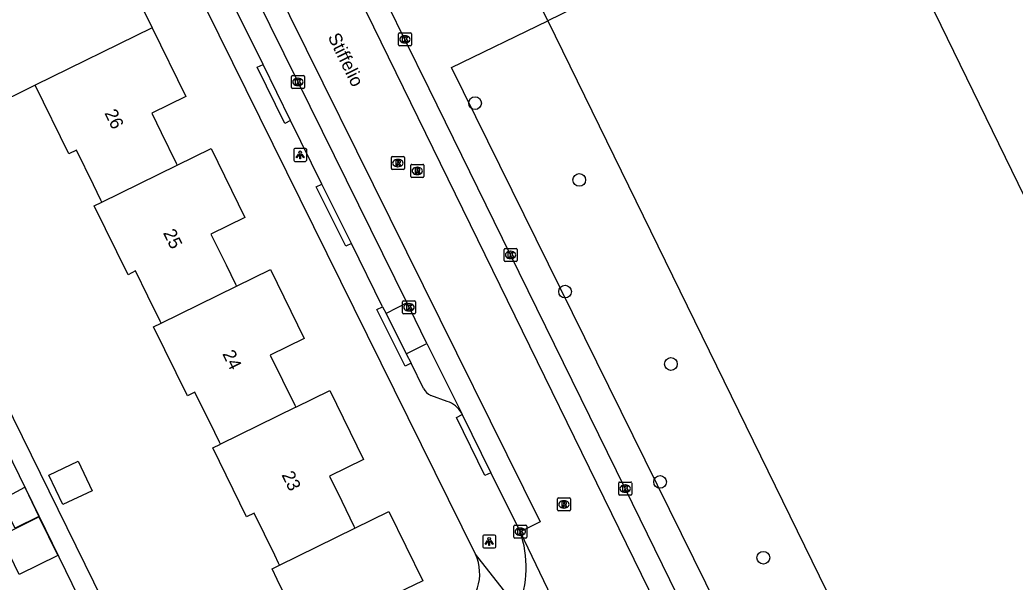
# Model space of a CAD drawing. Extents: x 160457 to 162082, y 388340 to 389736.
# Drawn here: x 161104.8 to 161181.3, y 389027.2 to 389070.4 of the extents above; entities that cross this region are included whole.
import ezdxf

# ---------------------------------------------------------------- set-up
doc = ezdxf.new("R2010")
doc.units = 0
for name, color, linetype in [('IMGEO_Boom', 7, 'Continuous'), ('IMGEO_Groenvoorziening', 7, 'Continuous'), ('IMGEO_Kolk', 7, 'Continuous'), ('IMGEO_Lichtpunt', 7, 'Continuous'), ('IMGEO_Muur', 7, 'Continuous'), ('IMGEO_Openbare_ruimte_label', 7, 'Continuous'), ('IMGEO_Pand', 7, 'Continuous'), ('IMGEO_Pand_nummerreeks', 7, 'Continuous'), ('IMGEO_Parkeervlak_open', 7, 'Continuous'), ('IMGEO_Rijbaan_lokaal_gesloten', 7, 'Continuous'), ('IMGEO_Rioolput', 7, 'Continuous'), ('IMGEO_Voetpad_open', 7, 'Continuous'), ('IMGEO_Waterloop', 7, 'Continuous')]:
    doc.layers.add(name, color=color, linetype=linetype)

msp = doc.modelspace()

# ---------------------------------------------------------------- linework, layer by layer
at = {"layer": 'IMGEO_Boom'}
for centre in [(161139.81, 389064.027), (161147.819, 389058.126), (161146.727, 389049.533), (161154.865, 389043.967), (161154.03, 389034.898), (161161.965, 389029.072)]:
    msp.add_circle(centre, 0.489, dxfattribs=at)
at = {"layer": 'IMGEO_Groenvoorziening'}
msp.add_lwpolyline([(161223.603, 388893.076), (161137.996, 389066.763), (161145.403, 389070.346)], dxfattribs=at)
at = {"layer": 'IMGEO_Kolk'}
for p, q in [((161133.92, 389068.508), (161133.92, 389069.36)), ((161133.995, 389069.434), (161134.847, 389069.434)), ((161134.408, 389069.214), (161134.433, 389069.214)), ((161134.921, 389069.36), (161134.921, 389068.508)), ((161134.847, 389068.434), (161133.995, 389068.434)), ((161134.431, 389068.654), (161134.406, 389068.654)), ((161125.694, 389065.234), (161125.694, 389066.086)), ((161125.769, 389066.16), (161126.621, 389066.16)), ((161126.695, 389066.086), (161126.695, 389065.234)), ((161126.205, 389065.38), (161126.18, 389065.38)), ((161126.182, 389065.94), (161126.207, 389065.94)), ((161126.621, 389065.16), (161125.769, 389065.16)), ((161142.038, 389051.928), (161142.038, 389052.78)), ((161142.113, 389052.854), (161142.965, 389052.854)), ((161142.526, 389052.634), (161142.551, 389052.634)), ((161143.039, 389052.78), (161143.039, 389051.928)), ((161142.965, 389051.854), (161142.113, 389051.854)), ((161142.549, 389052.074), (161142.524, 389052.074)), ((161134.235, 389047.903), (161134.235, 389048.755)), ((161134.31, 389048.829), (161135.162, 389048.829)), ((161134.723, 389048.609), (161134.748, 389048.609)), ((161135.236, 389048.755), (161135.236, 389047.903)), ((161135.162, 389047.829), (161134.31, 389047.829)), ((161134.746, 389048.049), (161134.721, 389048.049)), ((161150.848, 389033.964), (161150.848, 389034.816)), ((161150.923, 389034.89), (161151.775, 389034.89)), ((161151.336, 389034.67), (161151.361, 389034.67)), ((161151.849, 389034.816), (161151.849, 389033.964)), ((161151.775, 389033.89), (161150.923, 389033.89)), ((161151.359, 389034.11), (161151.334, 389034.11)), ((161142.86, 389031.568), (161143.712, 389031.568)), ((161142.785, 389030.642), (161142.785, 389031.494)), ((161143.273, 389031.348), (161143.298, 389031.348)), ((161143.786, 389031.494), (161143.786, 389030.642)), ((161143.712, 389030.568), (161142.86, 389030.568)), ((161143.296, 389030.788), (161143.271, 389030.788))]:
    msp.add_line(p, q, dxfattribs=at)
for points in [[(161133.92, 389068.508), (161133.92, 389069.36)], [(161133.995, 389069.434), (161134.847, 389069.434)], [(161134.241, 389069.134), (161134.364, 389069.134), (161134.364, 389068.983), (161134.494, 389069.134), (161134.658, 389069.134), (161134.512, 389068.983), (161134.665, 389068.734), (161134.513, 389068.734), (161134.428, 389068.898), (161134.364, 389068.831), (161134.364, 389068.734), (161134.241, 389068.734), (161134.241, 389069.134)], [(161134.921, 389069.36), (161134.921, 389068.508)], [(161134.847, 389068.434), (161133.995, 389068.434)], [(161125.694, 389065.234), (161125.694, 389066.086)], [(161125.769, 389066.16), (161126.621, 389066.16)], [(161126.695, 389066.086), (161126.695, 389065.234)], [(161126.015, 389065.86), (161126.138, 389065.86), (161126.138, 389065.709), (161126.268, 389065.86), (161126.432, 389065.86), (161126.286, 389065.709), (161126.439, 389065.46), (161126.287, 389065.46), (161126.202, 389065.624), (161126.138, 389065.557), (161126.138, 389065.46), (161126.015, 389065.46), (161126.015, 389065.86)], [(161126.621, 389065.16), (161125.769, 389065.16)], [(161142.038, 389051.928), (161142.038, 389052.78)], [(161142.113, 389052.854), (161142.965, 389052.854)], [(161142.359, 389052.554), (161142.482, 389052.554), (161142.482, 389052.403), (161142.612, 389052.554), (161142.776, 389052.554), (161142.63, 389052.403), (161142.783, 389052.154), (161142.631, 389052.154), (161142.546, 389052.318), (161142.482, 389052.251), (161142.482, 389052.154), (161142.359, 389052.154), (161142.359, 389052.554)], [(161143.039, 389052.78), (161143.039, 389051.928)], [(161142.965, 389051.854), (161142.113, 389051.854)], [(161134.235, 389047.903), (161134.235, 389048.755)], [(161134.31, 389048.829), (161135.162, 389048.829)], [(161134.556, 389048.529), (161134.679, 389048.529), (161134.679, 389048.378), (161134.809, 389048.529), (161134.973, 389048.529), (161134.827, 389048.378), (161134.98, 389048.129), (161134.828, 389048.129), (161134.743, 389048.293), (161134.679, 389048.226), (161134.679, 389048.129), (161134.556, 389048.129), (161134.556, 389048.529)], [(161135.236, 389048.755), (161135.236, 389047.903)], [(161135.162, 389047.829), (161134.31, 389047.829)], [(161150.848, 389033.964), (161150.848, 389034.816)], [(161150.923, 389034.89), (161151.775, 389034.89)], [(161151.849, 389034.816), (161151.849, 389033.964)], [(161151.775, 389033.89), (161150.923, 389033.89)], [(161151.169, 389034.59), (161151.292, 389034.59), (161151.292, 389034.439), (161151.422, 389034.59), (161151.586, 389034.59), (161151.44, 389034.439), (161151.593, 389034.19), (161151.441, 389034.19), (161151.356, 389034.354), (161151.292, 389034.287), (161151.292, 389034.19), (161151.169, 389034.19), (161151.169, 389034.59)], [(161142.86, 389031.568), (161143.712, 389031.568)], [(161142.785, 389030.642), (161142.785, 389031.494)], [(161143.106, 389031.268), (161143.229, 389031.268), (161143.229, 389031.117), (161143.359, 389031.268), (161143.523, 389031.268), (161143.377, 389031.117), (161143.53, 389030.868), (161143.378, 389030.868), (161143.293, 389031.032), (161143.229, 389030.965), (161143.229, 389030.868), (161143.106, 389030.868), (161143.106, 389031.268)], [(161143.786, 389031.494), (161143.786, 389030.642)], [(161143.712, 389030.568), (161142.86, 389030.568)]]:
    msp.add_lwpolyline(points, dxfattribs=at)
for centre, start, end in [((161133.997, 389069.358), 91.55205, 178.44795), ((161133.997, 389069.358), 91.55205, 178.44795), ((161134.845, 389069.358), 1.55205, 88.44795), ((161134.845, 389069.358), 1.55205, 88.44795), ((161133.997, 389068.51), 181.55205, 268.44795), ((161133.997, 389068.51), 181.55205, 268.44795), ((161134.845, 389068.51), 271.55205, 358.44795), ((161134.845, 389068.51), 271.55205, 358.44795), ((161125.771, 389066.084), 91.55205, 178.44795), ((161125.771, 389066.084), 91.55205, 178.44795), ((161126.619, 389066.084), 1.55205, 88.44795), ((161126.619, 389066.084), 1.55205, 88.44795), ((161125.771, 389065.236), 181.55205, 268.44795), ((161125.771, 389065.236), 181.55205, 268.44795), ((161126.619, 389065.236), 271.55205, 358.44795), ((161126.619, 389065.236), 271.55205, 358.44795), ((161142.115, 389052.778), 91.55205, 178.44795), ((161142.115, 389052.778), 91.55205, 178.44795), ((161142.963, 389052.778), 1.55205, 88.44795), ((161142.963, 389052.778), 1.55205, 88.44795), ((161142.115, 389051.93), 181.55205, 268.44795), ((161142.115, 389051.93), 181.55205, 268.44795), ((161142.963, 389051.93), 271.55205, 358.44795), ((161142.963, 389051.93), 271.55205, 358.44795), ((161134.312, 389048.753), 91.55205, 178.44795), ((161134.312, 389048.753), 91.55205, 178.44795), ((161135.16, 389048.753), 1.55205, 88.44795), ((161135.16, 389048.753), 1.55205, 88.44795), ((161134.312, 389047.905), 181.55205, 268.44795), ((161134.312, 389047.905), 181.55205, 268.44795), ((161135.16, 389047.905), 271.55205, 358.44795), ((161135.16, 389047.905), 271.55205, 358.44795), ((161150.925, 389034.814), 91.55205, 178.44795), ((161150.925, 389034.814), 91.55205, 178.44795), ((161151.773, 389034.814), 1.55205, 88.44795), ((161151.773, 389034.814), 1.55205, 88.44795), ((161150.925, 389033.966), 181.55205, 268.44795), ((161150.925, 389033.966), 181.55205, 268.44795), ((161151.773, 389033.966), 271.55205, 358.44795), ((161151.773, 389033.966), 271.55205, 358.44795), ((161142.862, 389031.492), 91.55205, 178.44795), ((161142.862, 389031.492), 91.55205, 178.44795), ((161143.71, 389031.492), 1.55205, 88.44795), ((161143.71, 389031.492), 1.55205, 88.44795), ((161142.862, 389030.644), 181.55205, 268.44795), ((161142.862, 389030.644), 181.55205, 268.44795), ((161143.71, 389030.644), 271.55205, 358.44795), ((161143.71, 389030.644), 271.55205, 358.44795)]:
    msp.add_arc(centre, 0.0765, start, end, dxfattribs=at)
for centre, major_axis, ratio, start_param, end_param in [((161134.407, 389068.934), (-0.387, 0.002), 0.722429, 4.712389, 7.853982), ((161134.432, 389068.934), (-0.39, 0.002), 0.717154, 1.570796, 4.712389), ((161126.181, 389065.66), (-0.387, 0.002), 0.722429, 4.712389, 7.853982), ((161126.206, 389065.66), (-0.39, 0.002), 0.717154, 1.570796, 4.712389), ((161142.525, 389052.354), (-0.387, 0.002), 0.722429, 4.712389, 7.853982), ((161142.55, 389052.354), (-0.39, 0.002), 0.717154, 1.570796, 4.712389), ((161134.722, 389048.329), (-0.387, 0.002), 0.722429, 4.712389, 7.853982), ((161134.747, 389048.329), (-0.39, 0.002), 0.717154, 1.570796, 4.712389), ((161151.335, 389034.39), (-0.387, 0.002), 0.722429, 4.712389, 7.853982), ((161151.36, 389034.39), (-0.39, 0.002), 0.717154, 1.570796, 4.712389), ((161143.272, 389031.068), (-0.387, 0.002), 0.722429, 4.712389, 7.853982), ((161143.297, 389031.068), (-0.39, 0.002), 0.717154, 1.570796, 4.712389)]:
    msp.add_ellipse(centre, major_axis=major_axis, ratio=ratio, start_param=start_param, end_param=end_param, dxfattribs=at)
at = {"layer": 'IMGEO_Lichtpunt'}
for p, q in [((161125.874, 389060.453), (161125.874, 389059.646)), ((161125.874, 389060.453), (161125.874, 389059.646)), ((161126.776, 389060.548), (161125.968, 389060.548)), ((161126.776, 389060.548), (161125.968, 389060.548)), ((161126.87, 389059.646), (161126.87, 389060.453)), ((161126.87, 389059.646), (161126.87, 389060.453)), ((161125.968, 389059.552), (161126.776, 389059.552)), ((161125.968, 389059.552), (161126.776, 389059.552)), ((161141.302, 389030.817), (161140.494, 389030.817)), ((161141.302, 389030.817), (161140.494, 389030.817)), ((161140.4, 389030.722), (161140.4, 389029.915)), ((161140.4, 389030.722), (161140.4, 389029.915)), ((161141.396, 389029.915), (161141.396, 389030.722)), ((161141.396, 389029.915), (161141.396, 389030.722)), ((161140.494, 389029.821), (161141.302, 389029.821)), ((161140.494, 389029.821), (161141.302, 389029.821))]:
    msp.add_line(p, q, dxfattribs=at)
for points in [[(161126.248, 389060.117), (161126.287, 389060.089), (161126.099, 389059.827), (161126.061, 389059.854), (161126.248, 389060.117)], [(161126.35, 389060.069), (161126.397, 389060.069), (161126.397, 389059.747), (161126.35, 389059.747), (161126.35, 389060.069)], [(161126.46, 389060.089), (161126.498, 389060.116), (161126.685, 389059.854), (161126.646, 389059.826), (161126.46, 389060.089)], [(161140.774, 389030.386), (161140.813, 389030.358), (161140.625, 389030.096), (161140.587, 389030.123), (161140.774, 389030.386)], [(161140.876, 389030.338), (161140.923, 389030.338), (161140.923, 389030.016), (161140.876, 389030.016), (161140.876, 389030.338)], [(161140.986, 389030.358), (161141.024, 389030.385), (161141.211, 389030.123), (161141.172, 389030.095), (161140.986, 389030.358)]]:
    msp.add_lwpolyline(points, dxfattribs=at)
for centre in [(161126.373, 389060.251), (161140.899, 389030.52)]:
    msp.add_circle(centre, 0.0994, dxfattribs=at)
for centre, start, end in [((161125.968, 389060.453), 90, 180), ((161125.968, 389060.453), 90, 180), ((161126.776, 389060.453), 0, 90), ((161126.776, 389060.453), 0, 90), ((161125.968, 389059.646), 180, 270), ((161125.968, 389059.646), 180, 270), ((161126.776, 389059.646), 270, 0), ((161126.776, 389059.646), 270, 360), ((161140.494, 389030.722), 90, 180), ((161140.494, 389030.722), 90, 180), ((161141.302, 389030.722), 0, 90), ((161141.302, 389030.722), 0, 90), ((161140.494, 389029.915), 180, 270), ((161140.494, 389029.915), 180, 270), ((161141.302, 389029.915), 270, 0), ((161141.302, 389029.915), 270, 360)]:
    msp.add_arc(centre, 0.0946, start, end, dxfattribs=at)
at = {"layer": 'IMGEO_Muur'}
for points in [[(161169.682, 389082.224), (161145.403, 389070.346)], [(161145.403, 389070.346), (161142.711, 389075.82), (161134.392, 389071.732), (161133.506, 389071.297), (161133.375, 389071.577)]]:
    msp.add_lwpolyline(points, dxfattribs=at)
at = {"layer": 'IMGEO_Pand'}
for points in [[(161107.834, 389077.824), (161107.909, 389077.672), (161108.962, 389075.519), (161109.789, 389073.83), (161112.402, 389075.108), (161114.994, 389069.81)], [(161106.011, 389065.405), (161102.42, 389063.648), (161102.026, 389064.454), (161099.829, 389068.945), (161104.003, 389070.987), (161103.541, 389071.932), (161102.119, 389074.839), (161102.044, 389074.992)], [(161114.994, 389069.81), (161106.011, 389065.405)], [(161114.994, 389069.81), (161117.576, 389064.533), (161114.964, 389063.254), (161115.688, 389061.774), (161116.848, 389059.403), (161116.923, 389059.25)], [(161111.132, 389056.416), (161111.062, 389056.56), (161110.483, 389057.744), (161109.178, 389060.412), (161108.594, 389060.126), (161106.011, 389065.405)], [(161116.923, 389059.25), (161119.535, 389060.529), (161122.127, 389055.232), (161119.515, 389053.954), (161120.675, 389051.582), (161121.399, 389050.102), (161121.474, 389049.949)], [(161111.132, 389056.416), (161116.923, 389059.25)], [(161115.683, 389047.116), (161115.613, 389047.26), (161114.668, 389049.19), (161113.724, 389051.12), (161113.141, 389050.835), (161110.549, 389056.131), (161111.132, 389056.416)], [(161121.474, 389049.949), (161124.087, 389051.228), (161126.683, 389045.922), (161124.07, 389044.644), (161125.012, 389042.718), (161125.955, 389040.793), (161126.03, 389040.64)], [(161115.683, 389047.116), (161121.474, 389049.949)], [(161120.238, 389037.806), (161120.168, 389037.95), (161119.802, 389038.697), (161118.284, 389041.801), (161117.7, 389041.516), (161115.1, 389046.831), (161115.683, 389047.116)], [(161126.03, 389040.64), (161128.642, 389041.918), (161131.238, 389036.613), (161128.625, 389035.334), (161129.565, 389033.413), (161130.505, 389031.492), (161130.58, 389031.339)], [(161126.03, 389040.64), (161120.238, 389037.806)], [(161124.79, 389028.506), (161124.715, 389028.658), (161124.416, 389029.269), (161122.839, 389032.492), (161122.256, 389032.206), (161119.655, 389037.521), (161120.238, 389037.806)], [(161107.05, 389035.415), (161109.309, 389036.484), (161110.379, 389034.225), (161108.12, 389033.155), (161107.05, 389035.415)], [(161105.21, 389034.491), (161106.295, 389032.236), (161104.465, 389031.349), (161103.369, 389033.5), (161105.21, 389034.491)], [(161130.58, 389031.339), (161133.192, 389032.618), (161135.793, 389027.303), (161133.186, 389026.026), (161133.875, 389024.619), (161130.297, 389022.866), (161128.081, 389021.781), (161127.39, 389023.191), (161126.806, 389022.905), (161124.609, 389027.397), (161124.206, 389028.22), (161124.79, 389028.506)], [(161104.173, 389031.167), (161106.289, 389032.202), (161107.741, 389029.232), (161104.782, 389027.785), (161103.33, 389030.754), (161104.173, 389031.167)], [(161124.79, 389028.506), (161130.58, 389031.339)]]:
    msp.add_lwpolyline(points, dxfattribs=at)
at = {"layer": 'IMGEO_Parkeervlak_open'}
for points in [[(161134.574, 389048.662), (161132.966, 389047.855)], [(161134.522, 389044.756), (161136.113, 389045.555)]]:
    msp.add_lwpolyline(points, dxfattribs=at)
at = {"layer": 'IMGEO_Rijbaan_lokaal_gesloten'}
for points in [[(161119.746, 389078.756), (161126.197, 389065.661), (161134.574, 389048.662)], [(161129.137, 389075.801), (161221.187, 388887.428)], [(161124.263, 389073.392), (161144.811, 389031.821), (161143.286, 389031.068)], [(161222.715, 388888.168), (161213.492, 388907.038), (161209.042, 388916.186), (161204.749, 388925.006), (161197.961, 388938.898), (161188.276, 388958.764), (161178.189, 388979.412), (161171.181, 388993.802), (161168.153, 389000), (161163.956, 389008.593), (161151.348, 389034.389), (161142.537, 389052.354), (161136.286, 389065.133), (161134.42, 389068.932), (161133.166, 389071.475)], [(161136.113, 389045.555), (161134.738, 389048.33), (161134.574, 389048.662)], [(161136.113, 389045.555), (161138.764, 389040.204)], [(161138.764, 389040.204), (161138.829, 389040.077)], [(161138.829, 389040.077), (161141.016, 389035.604)], [(161141.016, 389035.604), (161143.286, 389031.068)], [(161143.286, 389031.068), (161153.177, 389010.421), (161153.203, 389010.364)]]:
    msp.add_lwpolyline(points, dxfattribs=at)
msp.add_arc((161135.13, 389028.337), 8.601, 338.41706, 18.51235, dxfattribs=at)
at = {"layer": 'IMGEO_Rioolput'}
for p, q in [((161133.452, 389059.918), (161134.304, 389059.918)), ((161133.377, 389058.992), (161133.377, 389059.844)), ((161133.888, 389059.138), (161133.863, 389059.138)), ((161133.865, 389059.698), (161133.89, 389059.698)), ((161134.378, 389059.844), (161134.378, 389058.992)), ((161134.865, 389058.394), (161134.865, 389059.246)), ((161134.94, 389059.32), (161135.792, 389059.32)), ((161135.353, 389059.1), (161135.378, 389059.1)), ((161135.866, 389059.246), (161135.866, 389058.394)), ((161134.304, 389058.918), (161133.452, 389058.918)), ((161135.376, 389058.54), (161135.351, 389058.54)), ((161135.792, 389058.32), (161134.94, 389058.32)), ((161146.14, 389032.742), (161146.14, 389033.594)), ((161146.215, 389033.668), (161147.067, 389033.668)), ((161146.628, 389033.448), (161146.653, 389033.448)), ((161147.141, 389033.594), (161147.141, 389032.742)), ((161147.067, 389032.668), (161146.215, 389032.668)), ((161146.651, 389032.888), (161146.626, 389032.888))]:
    msp.add_line(p, q, dxfattribs=at)
for points in [[(161133.452, 389059.918), (161134.304, 389059.918)], [(161133.377, 389058.992), (161133.377, 389059.844)], [(161133.966, 389059.616), (161133.714, 389059.618), (161133.714, 389059.218)], [(161133.714, 389059.218), (161133.838, 389059.218), (161133.838, 389059.38), (161133.849, 389059.38)], [(161133.892, 389059.537), (161133.838, 389059.537), (161133.838, 389059.456)], [(161133.838, 389059.456), (161133.89, 389059.456)], [(161133.896, 389059.351), (161133.967, 389059.218), (161134.107, 389059.218), (161134.042, 389059.344)], [(161134.378, 389059.844), (161134.378, 389058.992)], [(161134.865, 389058.394), (161134.865, 389059.246)], [(161134.94, 389059.32), (161135.792, 389059.32)], [(161135.866, 389059.246), (161135.866, 389058.394)], [(161134.304, 389058.918), (161133.452, 389058.918)], [(161135.454, 389059.018), (161135.202, 389059.02), (161135.202, 389058.62)], [(161135.202, 389058.62), (161135.326, 389058.62), (161135.326, 389058.782), (161135.337, 389058.782)], [(161135.38, 389058.939), (161135.326, 389058.939), (161135.326, 389058.858)], [(161135.326, 389058.858), (161135.378, 389058.858)], [(161135.384, 389058.753), (161135.455, 389058.62), (161135.595, 389058.62), (161135.53, 389058.746)], [(161135.792, 389058.32), (161134.94, 389058.32)], [(161146.14, 389032.742), (161146.14, 389033.594)], [(161146.215, 389033.668), (161147.067, 389033.668)], [(161146.729, 389033.366), (161146.477, 389033.368), (161146.477, 389032.968)], [(161146.477, 389032.968), (161146.601, 389032.968), (161146.601, 389033.13), (161146.612, 389033.13)], [(161146.655, 389033.287), (161146.601, 389033.287), (161146.601, 389033.206)], [(161146.601, 389033.206), (161146.653, 389033.206)], [(161146.659, 389033.101), (161146.73, 389032.968), (161146.87, 389032.968), (161146.805, 389033.094)], [(161147.141, 389033.594), (161147.141, 389032.742)], [(161147.067, 389032.668), (161146.215, 389032.668)]]:
    msp.add_lwpolyline(points, dxfattribs=at)
for centre, radius, start, end in [((161133.454, 389059.842), 0.0765, 91.55205, 178.44795), ((161133.454, 389059.842), 0.0765, 91.55205, 178.44795), ((161134.302, 389059.842), 0.0765, 1.55205, 88.44795), ((161134.302, 389059.842), 0.0765, 1.55205, 88.44795), ((161133.848, 389059.327), 0.0533, 26.02933, 88.69889), ((161133.874, 389059.645), 0.19, 274.7715, 282.96867), ((161133.898, 389059.441), 0.0964, 77.00612, 93.18647), ((161133.912, 389059.498), 0.0378, 276.66336, 79.67722), ((161133.965, 389059.506), 0.109, 350.36119, 89.41601), ((161133.963, 389059.506), 0.112, 277.58423, 350.98172), ((161133.947, 389059.291), 0.108, 29.51342, 73.79051), ((161134.942, 389059.244), 0.0765, 91.55205, 178.44795), ((161134.942, 389059.244), 0.0765, 91.55205, 178.44795), ((161135.79, 389059.244), 0.0765, 1.55205, 88.44795), ((161135.79, 389059.244), 0.0765, 1.55205, 88.44795), ((161133.454, 389058.994), 0.0765, 181.55205, 268.44795), ((161133.454, 389058.994), 0.0765, 181.55205, 268.44795), ((161134.302, 389058.994), 0.0765, 271.55205, 358.44795), ((161134.302, 389058.994), 0.0765, 271.55205, 358.44795), ((161134.942, 389058.396), 0.0765, 181.55205, 268.44795), ((161134.942, 389058.396), 0.0765, 181.55205, 268.44795), ((161135.336, 389058.729), 0.0533, 26.02933, 88.69889), ((161135.362, 389059.047), 0.19, 274.7715, 282.96867), ((161135.386, 389058.843), 0.0964, 77.00612, 93.18647), ((161135.4, 389058.9), 0.0378, 276.66336, 79.67722), ((161135.453, 389058.908), 0.109, 350.36119, 89.41601), ((161135.451, 389058.908), 0.112, 277.58423, 350.98172), ((161135.435, 389058.693), 0.108, 29.51342, 73.79051), ((161135.79, 389058.396), 0.0765, 271.55205, 358.44795), ((161135.79, 389058.396), 0.0765, 271.55205, 358.44795), ((161146.217, 389033.592), 0.0765, 91.55205, 178.44795), ((161146.217, 389033.592), 0.0765, 91.55205, 178.44795), ((161146.611, 389033.077), 0.0533, 26.02933, 88.69889), ((161146.637, 389033.395), 0.19, 274.7715, 282.96867), ((161146.661, 389033.191), 0.0964, 77.00612, 93.18647), ((161146.675, 389033.248), 0.0378, 276.66336, 79.67722), ((161146.728, 389033.256), 0.109, 350.36119, 89.41601), ((161146.726, 389033.256), 0.112, 277.58423, 350.98172), ((161146.71, 389033.041), 0.108, 29.51342, 73.79051), ((161147.065, 389033.592), 0.0765, 1.55205, 88.44795), ((161147.065, 389033.592), 0.0765, 1.55205, 88.44795), ((161146.217, 389032.744), 0.0765, 181.55205, 268.44795), ((161146.217, 389032.744), 0.0765, 181.55205, 268.44795), ((161147.065, 389032.744), 0.0765, 271.55205, 358.44795), ((161147.065, 389032.744), 0.0765, 271.55205, 358.44795)]:
    msp.add_arc(centre, radius, start, end, dxfattribs=at)
for centre, major_axis, ratio, start_param, end_param in [((161133.864, 389059.418), (-0.387, 0.002), 0.722429, 4.712389, 7.853982), ((161133.889, 389059.418), (-0.39, 0.002), 0.717154, 1.570796, 4.712389), ((161135.352, 389058.82), (-0.387, 0.002), 0.722429, 4.712389, 7.853982), ((161135.377, 389058.82), (-0.39, 0.002), 0.717154, 1.570796, 4.712389), ((161146.627, 389033.168), (-0.387, 0.002), 0.722429, 4.712389, 7.853982), ((161146.652, 389033.168), (-0.39, 0.002), 0.717154, 1.570796, 4.712389)]:
    msp.add_ellipse(centre, major_axis=major_axis, ratio=ratio, start_param=start_param, end_param=end_param, dxfattribs=at)
at = {"layer": 'IMGEO_Voetpad_open'}
for points in [[(161139.851, 389029.343), (161109.785, 389090.248)], [(161123.526, 389067.012), (161119.486, 389075.142)], [(161125.636, 389062.693), (161125.187, 389062.474), (161123.077, 389066.793), (161123.526, 389067.012)], [(161125.636, 389062.693), (161123.526, 389067.012)], [(161128.047, 389057.808), (161125.636, 389062.693)], [(161130.326, 389053.245), (161129.879, 389053.022), (161127.6, 389057.585), (161128.047, 389057.808)], [(161130.326, 389053.245), (161128.047, 389057.808)], [(161132.706, 389048.374), (161130.326, 389053.245)], [(161134.89, 389044.022), (161134.444, 389043.798), (161132.26, 389048.15), (161132.706, 389048.374)], [(161132.706, 389048.374), (161132.966, 389047.855)], [(161132.966, 389047.855), (161134.522, 389044.756)], [(161109.88, 389024.962), (161100.22, 389044.728), (161101.559, 389045.382), (161111.869, 389024.386)], [(161134.522, 389044.756), (161134.89, 389044.022)], [(161135.856, 389042.093), (161134.89, 389044.022)], [(161137.674, 389041.083), (161136.413, 389041.557)], [(161141.016, 389035.604), (161140.567, 389035.385), (161138.38, 389039.858), (161138.829, 389040.077)], [(161143.128, 389025.173), (161139.851, 389029.343)]]:
    msp.add_lwpolyline(points, dxfattribs=at)
for centre, radius, start, end in [((161136.803, 389042.519), 1.038, 204.24614, 247.95525), ((161137.119, 389039.28), 1.887, 29.33563, 72.89743), ((161136.51, 389027.855), 3.658, 301.18972, 24.00757)]:
    msp.add_arc(centre, radius, start, end, dxfattribs=at)
at = {"layer": 'IMGEO_Waterloop'}
for points in [[(161259.547, 388906.282), (161259.092, 388906.228), (161258.634, 388906.213), (161258.177, 388906.239), (161257.723, 388906.303), (161257.277, 388906.407), (161256.842, 388906.55), (161256.42, 388906.729), (161256.016, 388906.945), (161255.632, 388907.195), (161255.271, 388907.477), (161254.936, 388907.789), (161254.629, 388908.129), (161254.353, 388908.495), (161254.11, 388908.883), (161253.901, 388909.291), (161209.725, 389000), (161169.682, 389082.224)], [(161145.403, 389070.346), (161179.775, 389000), (161230.305, 388896.583), (161230.476, 388896.256), (161230.616, 388895.915), (161230.727, 388895.563), (161230.805, 388895.202), (161230.851, 388894.836), (161230.865, 388894.467), (161230.846, 388894.099), (161230.794, 388893.733), (161230.711, 388893.374), (161230.595, 388893.023), (161230.449, 388892.684), (161230.274, 388892.36), (161230.071, 388892.052), (161229.841, 388891.763), (161229.586, 388891.496), (161229.309, 388891.252), (161229.012, 388891.034)]]:
    msp.add_lwpolyline(points, dxfattribs=at)

# ---------------------------------------------------------------- texts
at = {"layer": 'IMGEO_Openbare_ruimte_label'}
msp.add_text('Stiffelio', height=1, rotation=296.10382, dxfattribs=at).set_placement((161128.469, 389069.125))
at = {"layer": 'IMGEO_Pand_nummerreeks'}
for s, rotation, p in [('26', 296.06937, (161111.307, 389063.267)), ('25', 296.0751, (161115.815, 389054.053)), ('24', 296.08083, (161120.368, 389044.749)), ('23', 296.06937, (161124.921, 389035.443))]:
    msp.add_text(s, height=1, rotation=rotation, dxfattribs=at).set_placement(p)

doc.saveas('drawing.dxf')
